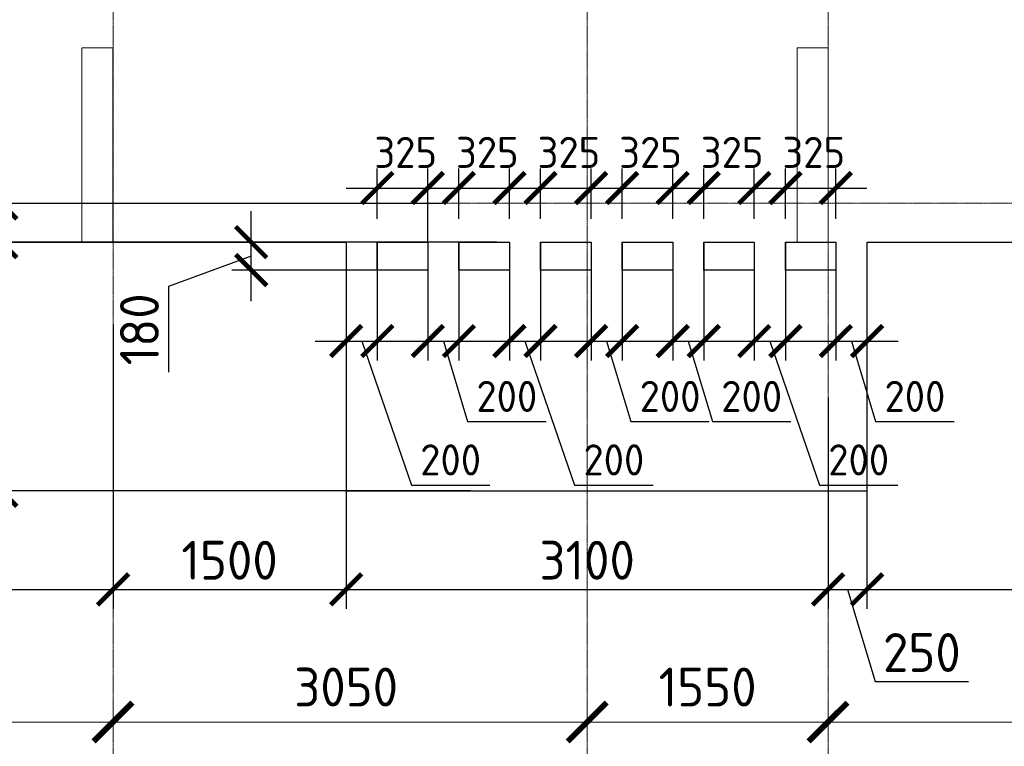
# Model space of a CAD drawing. Header units: millimetres. Extents: x -42044588 to 856694, y -806701 to 941911.
# Tile 866 of 1056: x -179718 to -173385, y -141294 to -136618. Entities that reach past the tile are written whole.
import ezdxf

# ---------------------------------------------------------------- set-up
doc = ezdxf.new("R2010")
doc.units = ezdxf.units.MM
for name, pattern in [('______5', [1100, 800, -100, 100, -100]), ('DASHED', [7, 5, -2, 0]), ('осевая', [50.8, 31.75, -6.35, 6.35, -6.35])]:
    doc.linetypes.add(name, pattern=pattern)
doc.layers.add('Колонна_ бетон', color=7, linetype='Continuous', lineweight=50, true_color=0xb4b496)
for name, color, linetype, lineweight in [('Оси', 40, '______5', 18), ('Перекрытие ж_бетон', 1, 'Continuous', 30), ('РАЗМЕРЫ', 1, 'Continuous', 9)]:
    doc.layers.add(name, color=color, linetype=linetype, lineweight=lineweight)
doc.styles.add('GOST-2.304_Type-B', font='GOST_Common.ttf')
doc.dimstyles.new('СПДС', dxfattribs={"dimscale": 100, "dimtxt": 2.5, "dimasz": 2, "dimexe": 1.25, "dimexo": 0, "dimtad": 1, "dimdec": 0, "dimrnd": 5, "dimtxsty": 'GOST-2.304_Type-B', "dimblk": 'ARCHTICK', "dimcen": 2.5, "dimdle": 2, "dimclrd": 1, "dimclre": 1, "dimclrt": 1, "dimadec": 0, "dimazin": 2, "dimtfac": 0.75, "dimtdec": 0, "dimtmove": 1, "dimatfit": 3, "dimfxl": 0, "dimtolj": 1, "dimarcsym": 0})

# ---------------------------------------------------------------- blocks, each defined once
blk = doc.blocks.new('_ArchTick')
at = {"color": 0, "linetype": 'ByBlock', "const_width": 0.15}
blk.add_lwpolyline([(-0.5, -0.5), (0.5, 0.5)], dxfattribs=at)
blk = doc.blocks.new('*D6720')
at = {"color": 1, "lineweight": -2, "transparency": 16777216}
for p, q in [((-72354.7, -346038.9), (-72354.7, -345913.9)), ((-68904.7, -346038.9), (-68904.7, -345913.9)), ((-72554.7, -346038.9), (-68704.7, -346038.9))]:
    blk.add_line(p, q, dxfattribs=at)
at = {"layer": 'DEFPOINTS', "color": 0, "transparency": 16777216}
for p in [(-72354.7, -346038.9), (-68904.7, -346038.9), (-68904.7, -346038.9)]:
    blk.add_point(p, dxfattribs=at)
at = {"color": 1, "lineweight": -2, "transparency": 16777216, "xscale": 250, "yscale": 250, "zscale": 250, "rotation": 180}
blk.add_blockref('_ArchTick', (-72354.7, -346038.9), dxfattribs=at)
at = {"color": 1, "lineweight": -2, "transparency": 16777216, "xscale": 250, "yscale": 250, "zscale": 250}
blk.add_blockref('_ArchTick', (-68904.7, -346038.9), dxfattribs=at)
at = {"color": 1, "transparency": 16777216, "insert": (-70654.9, -345813.9), "char_height": 250, "width": 83333.333, "attachment_point": 5, "style": 'GOST-2.304_Type-B'}
blk.add_mtext('\\A1;3450', dxfattribs=at)
blk = doc.blocks.new('*D6721')
at = {"color": 1, "lineweight": -2, "transparency": 16777216}
for p, q in [((-68904.7, -346038.9), (-68904.7, -345913.9)), ((-65854.7, -346038.9), (-65854.7, -345913.9)), ((-69104.7, -346038.9), (-65654.7, -346038.9))]:
    blk.add_line(p, q, dxfattribs=at)
at = {"layer": 'DEFPOINTS', "color": 0, "transparency": 16777216}
for p in [(-68904.7, -346038.9), (-65854.7, -346038.9), (-65854.7, -346038.9)]:
    blk.add_point(p, dxfattribs=at)
at = {"color": 1, "lineweight": -2, "transparency": 16777216, "xscale": 250, "yscale": 250, "zscale": 250, "rotation": 180}
blk.add_blockref('_ArchTick', (-68904.7, -346038.9), dxfattribs=at)
at = {"color": 1, "lineweight": -2, "transparency": 16777216, "xscale": 250, "yscale": 250, "zscale": 250}
blk.add_blockref('_ArchTick', (-65854.7, -346038.9), dxfattribs=at)
at = {"color": 1, "transparency": 16777216, "insert": (-67404.9, -345813.9), "char_height": 250, "width": 83333.333, "attachment_point": 5, "style": 'GOST-2.304_Type-B'}
blk.add_mtext('\\A1;3050', dxfattribs=at)
blk = doc.blocks.new('*D6722')
at = {"color": 1, "lineweight": -2, "transparency": 16777216}
for p, q in [((-65854.71808, -346038.91005), (-65854.71808, -345913.91005)), ((-64304.71808, -346038.91005), (-64304.71808, -345913.91005)), ((-66054.71808, -346038.91005), (-64104.71808, -346038.91005))]:
    blk.add_line(p, q, dxfattribs=at)
at = {"layer": 'DEFPOINTS', "color": 0, "transparency": 16777216}
for p in [(-65854.71808, -346038.91005), (-64304.71808, -346038.91005), (-64304.71808, -346038.91005)]:
    blk.add_point(p, dxfattribs=at)
at = {"color": 1, "lineweight": -2, "transparency": 16777216, "xscale": 250, "yscale": 250, "zscale": 250, "rotation": 180}
blk.add_blockref('_ArchTick', (-65854.71808, -346038.91005), dxfattribs=at)
at = {"color": 1, "lineweight": -2, "transparency": 16777216, "xscale": 250, "yscale": 250, "zscale": 250}
blk.add_blockref('_ArchTick', (-64304.71808, -346038.91005), dxfattribs=at)
at = {"color": 1, "transparency": 16777216, "insert": (-65079.71808, -345813.91005), "char_height": 250, "width": 83333.3333333, "attachment_point": 5, "style": 'GOST-2.304_Type-B'}
blk.add_mtext('\\A1;1550', dxfattribs=at)
blk = doc.blocks.new('*D6723')
at = {"color": 1, "lineweight": -2, "transparency": 16777216}
for p, q in [((-64304.7, -346038.9), (-64304.7, -345913.9)), ((-58604.7, -346038.9), (-58604.7, -345913.9)), ((-64504.7, -346038.9), (-58404.7, -346038.9))]:
    blk.add_line(p, q, dxfattribs=at)
at = {"layer": 'DEFPOINTS', "color": 0, "transparency": 16777216}
for p in [(-64304.7, -346038.9), (-58604.7, -346038.9), (-58604.7, -346038.9)]:
    blk.add_point(p, dxfattribs=at)
at = {"color": 1, "lineweight": -2, "transparency": 16777216, "xscale": 250, "yscale": 250, "zscale": 250, "rotation": 180}
blk.add_blockref('_ArchTick', (-64304.7, -346038.9), dxfattribs=at)
at = {"color": 1, "lineweight": -2, "transparency": 16777216, "xscale": 250, "yscale": 250, "zscale": 250}
blk.add_blockref('_ArchTick', (-58604.7, -346038.9), dxfattribs=at)
at = {"color": 1, "transparency": 16777216, "insert": (-61479.9, -345813.9), "char_height": 250, "width": 83333.333, "attachment_point": 5, "style": 'GOST-2.304_Type-B'}
blk.add_mtext('\\A1;5700', dxfattribs=at)
blk = doc.blocks.new('*D409')
at = {"layer": 'DEFPOINTS', "color": 0, "transparency": 16777216}
for p in [(-195918, -138049.5), (-179118, -138579.7), (-179118, -140283.6)]:
    blk.add_point(p, dxfattribs=at)
at = {"layer": 'РАЗМЕРЫ', "color": 1, "lineweight": -2, "transparency": 16777216}
for p, q in [((-195918, -138049.5), (-195918, -140408.6)), ((-179118, -138579.7), (-179118, -140408.6)), ((-196118, -140283.6), (-178918, -140283.6))]:
    blk.add_line(p, q, dxfattribs=at)
at = {"layer": 'РАЗМЕРЫ', "color": 1, "lineweight": -2, "transparency": 16777216, "xscale": 200, "yscale": 200, "zscale": 200, "rotation": 180}
blk.add_blockref('_ArchTick', (-195918, -140283.6), dxfattribs=at)
at = {"layer": 'РАЗМЕРЫ', "color": 1, "lineweight": -2, "transparency": 16777216, "xscale": 200, "yscale": 200, "zscale": 200}
blk.add_blockref('_ArchTick', (-179118, -140283.6), dxfattribs=at)
at = {"layer": 'РАЗМЕРЫ', "color": 1, "lineweight": 0, "transparency": 16777216, "insert": (-187518, -140096.1), "char_height": 250, "attachment_point": 5, "style": 'GOST-2.304_Type-B'}
blk.add_mtext('\\A1;16800', dxfattribs=at)
blk = doc.blocks.new('*D417')
at = {"layer": 'DEFPOINTS', "color": 0, "transparency": 16777216}
for p in [(-179118, -138579.7), (-177617.9, -138849.5), (-177617.9, -140283.6)]:
    blk.add_point(p, dxfattribs=at)
at = {"layer": 'РАЗМЕРЫ', "color": 1, "lineweight": -2, "transparency": 16777216}
for p, q in [((-179118, -138579.7), (-179118, -140408.6)), ((-177617.9, -138849.5), (-177617.9, -140408.6)), ((-179318, -140283.6), (-177417.9, -140283.6))]:
    blk.add_line(p, q, dxfattribs=at)
at = {"layer": 'РАЗМЕРЫ', "color": 1, "lineweight": -2, "transparency": 16777216, "xscale": 200, "yscale": 200, "zscale": 200, "rotation": 180}
blk.add_blockref('_ArchTick', (-179118, -140283.6), dxfattribs=at)
at = {"layer": 'РАЗМЕРЫ', "color": 1, "lineweight": -2, "transparency": 16777216, "xscale": 200, "yscale": 200, "zscale": 200}
blk.add_blockref('_ArchTick', (-177617.9, -140283.6), dxfattribs=at)
at = {"layer": 'РАЗМЕРЫ', "color": 1, "lineweight": 0, "transparency": 16777216, "insert": (-178368, -140096.1), "char_height": 250, "attachment_point": 5, "style": 'GOST-2.304_Type-B'}
blk.add_mtext('\\A1;1500', dxfattribs=at)
blk = doc.blocks.new('*D418')
at = {"layer": 'DEFPOINTS', "color": 0, "transparency": 16777216}
for p in [(-177617.9, -138849.5), (-174518, -139829.5), (-174518, -140283.6)]:
    blk.add_point(p, dxfattribs=at)
at = {"layer": 'РАЗМЕРЫ', "color": 1, "lineweight": -2, "transparency": 16777216}
for p, q in [((-177617.9, -138849.5), (-177617.9, -140408.6)), ((-174518, -139829.5), (-174518, -140408.6)), ((-177817.9, -140283.6), (-174318, -140283.6))]:
    blk.add_line(p, q, dxfattribs=at)
at = {"layer": 'РАЗМЕРЫ', "color": 1, "lineweight": -2, "transparency": 16777216, "xscale": 200, "yscale": 200, "zscale": 200, "rotation": 180}
blk.add_blockref('_ArchTick', (-177617.9, -140283.6), dxfattribs=at)
at = {"layer": 'РАЗМЕРЫ', "color": 1, "lineweight": -2, "transparency": 16777216, "xscale": 200, "yscale": 200, "zscale": 200}
blk.add_blockref('_ArchTick', (-174518, -140283.6), dxfattribs=at)
at = {"layer": 'РАЗМЕРЫ', "color": 1, "lineweight": 0, "transparency": 16777216, "insert": (-176068, -140096.1), "char_height": 250, "attachment_point": 5, "style": 'GOST-2.304_Type-B'}
blk.add_mtext('\\A1;3100', dxfattribs=at)
blk = doc.blocks.new('*D419')
at = {"layer": 'DEFPOINTS', "color": 0, "transparency": 16777216}
for p in [(-174267.9, -138743.2), (-174518, -139048.2), (-174267.9, -140283.6)]:
    blk.add_point(p, dxfattribs=at)
at = {"layer": 'РАЗМЕРЫ', "color": 1, "lineweight": -2, "transparency": 16777216}
for p, q in [((-174267.9, -138743.2), (-174267.9, -140408.6)), ((-174518, -139048.2), (-174518, -140408.6)), ((-174718, -140283.6), (-174067.9, -140283.6)), ((-174393, -140283.6), (-174214.8, -140877.4)), ((-174214.8, -140877.4), (-173614.8, -140877.4))]:
    blk.add_line(p, q, dxfattribs=at)
at = {"layer": 'РАЗМЕРЫ', "color": 1, "lineweight": -2, "transparency": 16777216, "xscale": 200, "yscale": 200, "zscale": 200, "rotation": 180}
blk.add_blockref('_ArchTick', (-174518, -140283.6), dxfattribs=at)
at = {"layer": 'РАЗМЕРЫ', "color": 1, "lineweight": -2, "transparency": 16777216, "xscale": 200, "yscale": 200, "zscale": 200}
blk.add_blockref('_ArchTick', (-174267.9, -140283.6), dxfattribs=at)
at = {"layer": 'РАЗМЕРЫ', "color": 1, "lineweight": 0, "transparency": 16777216, "insert": (-173914.8, -140689.9), "char_height": 250, "attachment_point": 5, "style": 'GOST-2.304_Type-B'}
blk.add_mtext('\\A1;250', dxfattribs=at)
blk = doc.blocks.new('*D420')
at = {"layer": 'DEFPOINTS', "color": 0, "transparency": 16777216}
for p in [(-168818, -138677.2), (-174267.9, -138743.2), (-168818, -140283.6)]:
    blk.add_point(p, dxfattribs=at)
at = {"layer": 'РАЗМЕРЫ', "color": 1, "lineweight": -2, "transparency": 16777216}
for p, q in [((-168818, -138677.2), (-168818, -140408.6)), ((-174267.9, -138743.2), (-174267.9, -140408.6)), ((-174467.9, -140283.6), (-168618, -140283.6))]:
    blk.add_line(p, q, dxfattribs=at)
at = {"layer": 'РАЗМЕРЫ', "color": 1, "lineweight": -2, "transparency": 16777216, "xscale": 200, "yscale": 200, "zscale": 200, "rotation": 180}
blk.add_blockref('_ArchTick', (-174267.9, -140283.6), dxfattribs=at)
at = {"layer": 'РАЗМЕРЫ', "color": 1, "lineweight": -2, "transparency": 16777216, "xscale": 200, "yscale": 200, "zscale": 200}
blk.add_blockref('_ArchTick', (-168818, -140283.6), dxfattribs=at)
at = {"layer": 'РАЗМЕРЫ', "color": 1, "lineweight": 0, "transparency": 16777216, "insert": (-171543, -140096.1), "char_height": 250, "attachment_point": 5, "style": 'GOST-2.304_Type-B'}
blk.add_mtext('\\A1;5450', dxfattribs=at)
blk = doc.blocks.new('подложка стн 1-го этажа')
at = {"layer": 'Колонна_ бетон', "color": 252, "linetype": 'DASHED', "lineweight": 0, "ltscale": 0.5, "true_color": 0x939598, "transparency": 33554687}
for p, q in [((24643.8, 9461.8, -200), (24643.8, 10711.8, -200)), ((24843.8, 10711.8, -200), (24643.8, 10711.8, -200)), ((24843.8, 9461.8, -200), (24843.8, 10711.8, -200)), ((29243.8, 10711.8, -200), (29243.8, 9461.8, -200)), ((29243.8, 10711.8, -200), (29443.8, 10711.8, -200)), ((29443.8, 9461.8, -200), (29443.8, 10711.8, -200)), ((24643.8, 9461.8, -200), (24843.8, 9461.8, -200)), ((29443.8, 9461.8, -200), (29243.8, 9461.8, -200))]:
    blk.add_line(p, q, dxfattribs=at)
blk = doc.blocks.new('*D504')
at = {"layer": 'DEFPOINTS', "color": 0, "transparency": 16777216}
for p in [(-176999, -137799.5), (-179836.9, -138049.5), (-177017.4, -138049.5)]:
    blk.add_point(p, dxfattribs=at)
at = {"layer": 'РАЗМЕРЫ', "color": 1, "lineweight": -2, "transparency": 16777216}
for p, q in [((-180180.7, -137821.4), (-180180.7, -137221.4)), ((-179836.9, -137599.5), (-179836.9, -138249.5)), ((-176999, -137799.5), (-179961.9, -137799.5)), ((-179836.9, -137924.5), (-180180.7, -137821.4)), ((-177017.4, -138049.5), (-179961.9, -138049.5))]:
    blk.add_line(p, q, dxfattribs=at)
at = {"layer": 'РАЗМЕРЫ', "color": 1, "lineweight": -2, "transparency": 16777216, "xscale": 200, "yscale": 200, "zscale": 200}
for p, rotation in [((-179836.9, -137799.5), 90), ((-179836.9, -138049.5), 270)]:
    blk.add_blockref('_ArchTick', p, dxfattribs=dict(at, rotation=rotation))
at = {"layer": 'РАЗМЕРЫ', "color": 1, "lineweight": 0, "transparency": 16777216, "insert": (-180368.2, -137521.4), "char_height": 250, "attachment_point": 5, "rotation": 90, "style": 'GOST-2.304_Type-B'}
blk.add_mtext('\\A1;250', dxfattribs=at)
blk = doc.blocks.new('*D518')
at = {"layer": 'DEFPOINTS', "color": 0, "transparency": 16777216}
for p in [(-176649.7, -138049.5), (-179836.9, -139649.5), (-176818.9, -139649.5)]:
    blk.add_point(p, dxfattribs=at)
at = {"layer": 'РАЗМЕРЫ', "color": 1, "lineweight": -2, "transparency": 16777216}
for p, q in [((-179836.9, -137849.5), (-179836.9, -139849.5)), ((-176649.7, -138049.5), (-179961.9, -138049.5)), ((-176818.9, -139649.5), (-179961.9, -139649.5))]:
    blk.add_line(p, q, dxfattribs=at)
at = {"layer": 'РАЗМЕРЫ', "color": 1, "lineweight": -2, "transparency": 16777216, "xscale": 200, "yscale": 200, "zscale": 200}
for p, rotation in [((-179836.9, -138049.5), 90), ((-179836.9, -139649.5), 270)]:
    blk.add_blockref('_ArchTick', p, dxfattribs=dict(at, rotation=rotation))
at = {"layer": 'РАЗМЕРЫ', "color": 1, "lineweight": 0, "transparency": 16777216, "insert": (-180024.4, -138849.5), "char_height": 250, "attachment_point": 5, "rotation": 90, "style": 'GOST-2.304_Type-B'}
blk.add_mtext('\\A1;1600', dxfattribs=at)
blk = doc.blocks.new('*D505')
at = {"layer": 'DEFPOINTS', "color": 0, "transparency": 16777216}
for p in [(-178229.1, -138049.5), (-177222.9, -138049.5, 0), (-177222.9, -138229.5, 0)]:
    blk.add_point(p, dxfattribs=at)
at = {"layer": 'РАЗМЕРЫ', "color": 1, "lineweight": -2, "transparency": 16777216}
for p, q in [((-178229.1, -138429.5), (-178229.1, -137849.5)), ((-177222.9, -138049.5), (-178354.1, -138049.5)), ((-178229.1, -138139.5), (-178760.4, -138335.3)), ((-177222.9, -138229.5), (-178354.1, -138229.5)), ((-178760.4, -138335.3), (-178760.4, -138885.3))]:
    blk.add_line(p, q, dxfattribs=at)
at = {"layer": 'РАЗМЕРЫ', "color": 1, "lineweight": -2, "transparency": 16777216, "xscale": 200, "yscale": 200, "zscale": 200}
for p, rotation in [((-178229.1, -138049.5), 90), ((-178229.1, -138229.5), 270)]:
    blk.add_blockref('_ArchTick', p, dxfattribs=dict(at, rotation=rotation))
at = {"layer": 'РАЗМЕРЫ', "color": 1, "lineweight": 0, "transparency": 16777216, "insert": (-178947.9, -138610.3), "char_height": 250, "attachment_point": 5, "rotation": 90, "style": 'GOST-2.304_Type-B'}
blk.add_mtext('\\A1;180', dxfattribs=at)
blk = doc.blocks.new('*D506')
at = {"layer": 'DEFPOINTS', "color": 0, "transparency": 16777216}
for p in [(-174467.9, -138049.5, 0), (-174267.9, -138049.5), (-174267.9, -138685.7)]:
    blk.add_point(p, dxfattribs=at)
at = {"layer": 'РАЗМЕРЫ', "color": 1, "lineweight": -2, "transparency": 16777216}
for p, q in [((-174467.9, -138049.5), (-174467.9, -138810.7)), ((-174267.9, -138049.5), (-174267.9, -138810.7)), ((-174667.9, -138685.7), (-174067.9, -138685.7)), ((-174367.9, -138685.7), (-174212.2, -139204.4)), ((-174212.2, -139204.4), (-173707.2, -139204.4))]:
    blk.add_line(p, q, dxfattribs=at)
at = {"layer": 'РАЗМЕРЫ', "color": 1, "lineweight": -2, "transparency": 16777216, "xscale": 200, "yscale": 200, "zscale": 200, "rotation": 180}
blk.add_blockref('_ArchTick', (-174467.9, -138685.7), dxfattribs=at)
at = {"layer": 'РАЗМЕРЫ', "color": 1, "lineweight": -2, "transparency": 16777216, "xscale": 200, "yscale": 200, "zscale": 200}
blk.add_blockref('_ArchTick', (-174267.9, -138685.7), dxfattribs=at)
at = {"layer": 'РАЗМЕРЫ', "color": 1, "lineweight": 0, "transparency": 16777216, "insert": (-173959.7, -139041.9), "char_height": 200, "attachment_point": 5, "style": 'GOST-2.304_Type-B'}
blk.add_mtext('\\A1;200', dxfattribs=at)
blk = doc.blocks.new('*D507')
at = {"layer": 'DEFPOINTS', "color": 0, "transparency": 16777216}
for p in [(-174993, -138049.5, 0), (-174793, -138049.5), (-174793, -138685.7)]:
    blk.add_point(p, dxfattribs=at)
at = {"layer": 'РАЗМЕРЫ', "color": 1, "lineweight": -2, "transparency": 16777216}
for p, q in [((-174993, -138049.5), (-174993, -138810.7)), ((-174793, -138049.5), (-174793, -138810.7)), ((-175193, -138685.7), (-174593, -138685.7)), ((-174893, -138685.7), (-174573.8, -139612.9)), ((-174573.8, -139612.9), (-174068.8, -139612.9))]:
    blk.add_line(p, q, dxfattribs=at)
at = {"layer": 'РАЗМЕРЫ', "color": 1, "lineweight": -2, "transparency": 16777216, "xscale": 200, "yscale": 200, "zscale": 200, "rotation": 180}
blk.add_blockref('_ArchTick', (-174993, -138685.7), dxfattribs=at)
at = {"layer": 'РАЗМЕРЫ', "color": 1, "lineweight": -2, "transparency": 16777216, "xscale": 200, "yscale": 200, "zscale": 200}
blk.add_blockref('_ArchTick', (-174793, -138685.7), dxfattribs=at)
at = {"layer": 'РАЗМЕРЫ', "color": 1, "lineweight": 0, "transparency": 16777216, "insert": (-174321.3, -139450.4), "char_height": 200, "attachment_point": 5, "style": 'GOST-2.304_Type-B'}
blk.add_mtext('\\A1;200', dxfattribs=at)
blk = doc.blocks.new('*D508')
at = {"layer": 'DEFPOINTS', "color": 0, "transparency": 16777216}
for p in [(-177092.8, -138049.5, 0), (-176892.8, -138049.5), (-176892.8, -138685.7)]:
    blk.add_point(p, dxfattribs=at)
at = {"layer": 'РАЗМЕРЫ', "color": 1, "lineweight": -2, "transparency": 16777216}
for p, q in [((-177092.8, -138049.5), (-177092.8, -138810.7)), ((-176892.8, -138049.5), (-176892.8, -138810.7)), ((-177292.8, -138685.7), (-176692.8, -138685.7)), ((-176992.8, -138685.7), (-176837.2, -139204.4)), ((-176837.2, -139204.4), (-176332.2, -139204.4))]:
    blk.add_line(p, q, dxfattribs=at)
at = {"layer": 'РАЗМЕРЫ', "color": 1, "lineweight": -2, "transparency": 16777216, "xscale": 200, "yscale": 200, "zscale": 200, "rotation": 180}
blk.add_blockref('_ArchTick', (-177092.8, -138685.7), dxfattribs=at)
at = {"layer": 'РАЗМЕРЫ', "color": 1, "lineweight": -2, "transparency": 16777216, "xscale": 200, "yscale": 200, "zscale": 200}
blk.add_blockref('_ArchTick', (-176892.8, -138685.7), dxfattribs=at)
at = {"layer": 'РАЗМЕРЫ', "color": 1, "lineweight": 0, "transparency": 16777216, "insert": (-176584.7, -139041.9), "char_height": 200, "attachment_point": 5, "style": 'GOST-2.304_Type-B'}
blk.add_mtext('\\A1;200', dxfattribs=at)
blk = doc.blocks.new('*D509')
at = {"layer": 'DEFPOINTS', "color": 0, "transparency": 16777216}
for p in [(-177617.9, -138049.5, 0), (-177417.9, -138049.5), (-177417.9, -138685.7)]:
    blk.add_point(p, dxfattribs=at)
at = {"layer": 'РАЗМЕРЫ', "color": 1, "lineweight": -2, "transparency": 16777216}
for p, q in [((-177617.9, -138049.5), (-177617.9, -138810.7)), ((-177417.9, -138049.5), (-177417.9, -138810.7)), ((-177817.9, -138685.7), (-177217.9, -138685.7)), ((-177517.9, -138685.7), (-177198.8, -139612.9)), ((-177198.8, -139612.9), (-176693.8, -139612.9))]:
    blk.add_line(p, q, dxfattribs=at)
at = {"layer": 'РАЗМЕРЫ', "color": 1, "lineweight": -2, "transparency": 16777216, "xscale": 200, "yscale": 200, "zscale": 200, "rotation": 180}
blk.add_blockref('_ArchTick', (-177617.9, -138685.7), dxfattribs=at)
at = {"layer": 'РАЗМЕРЫ', "color": 1, "lineweight": -2, "transparency": 16777216, "xscale": 200, "yscale": 200, "zscale": 200}
blk.add_blockref('_ArchTick', (-177417.9, -138685.7), dxfattribs=at)
at = {"layer": 'РАЗМЕРЫ', "color": 1, "lineweight": 0, "transparency": 16777216, "insert": (-176946.3, -139450.4), "char_height": 200, "attachment_point": 5, "style": 'GOST-2.304_Type-B'}
blk.add_mtext('\\A1;200', dxfattribs=at)
blk = doc.blocks.new('*D510')
at = {"layer": 'DEFPOINTS', "color": 0, "transparency": 16777216}
for p in [(-176042.8, -138049.5, 0), (-175842.8, -138049.5), (-175842.8, -138685.7)]:
    blk.add_point(p, dxfattribs=at)
at = {"layer": 'РАЗМЕРЫ', "color": 1, "lineweight": -2, "transparency": 16777216}
for p, q in [((-176042.8, -138049.5), (-176042.8, -138810.7)), ((-175842.8, -138049.5), (-175842.8, -138810.7)), ((-176242.8, -138685.7), (-175642.8, -138685.7)), ((-175942.8, -138685.7), (-175787.2, -139204.4)), ((-175787.2, -139204.4), (-175282.2, -139204.4))]:
    blk.add_line(p, q, dxfattribs=at)
at = {"layer": 'РАЗМЕРЫ', "color": 1, "lineweight": -2, "transparency": 16777216, "xscale": 200, "yscale": 200, "zscale": 200, "rotation": 180}
blk.add_blockref('_ArchTick', (-176042.8, -138685.7), dxfattribs=at)
at = {"layer": 'РАЗМЕРЫ', "color": 1, "lineweight": -2, "transparency": 16777216, "xscale": 200, "yscale": 200, "zscale": 200}
blk.add_blockref('_ArchTick', (-175842.8, -138685.7), dxfattribs=at)
at = {"layer": 'РАЗМЕРЫ', "color": 1, "lineweight": 0, "transparency": 16777216, "insert": (-175534.7, -139041.9), "char_height": 200, "attachment_point": 5, "style": 'GOST-2.304_Type-B'}
blk.add_mtext('\\A1;200', dxfattribs=at)
blk = doc.blocks.new('*D511')
at = {"layer": 'DEFPOINTS', "color": 0, "transparency": 16777216}
for p in [(-176567.9, -138049.5, 0), (-176367.9, -138049.5), (-176367.9, -138685.7)]:
    blk.add_point(p, dxfattribs=at)
at = {"layer": 'РАЗМЕРЫ', "color": 1, "lineweight": -2, "transparency": 16777216}
for p, q in [((-176567.9, -138049.5), (-176567.9, -138810.7)), ((-176367.9, -138049.5), (-176367.9, -138810.7)), ((-176767.9, -138685.7), (-176167.9, -138685.7)), ((-176467.9, -138685.7), (-176148.8, -139612.9)), ((-176148.8, -139612.9), (-175643.8, -139612.9))]:
    blk.add_line(p, q, dxfattribs=at)
at = {"layer": 'РАЗМЕРЫ', "color": 1, "lineweight": -2, "transparency": 16777216, "xscale": 200, "yscale": 200, "zscale": 200, "rotation": 180}
blk.add_blockref('_ArchTick', (-176567.9, -138685.7), dxfattribs=at)
at = {"layer": 'РАЗМЕРЫ', "color": 1, "lineweight": -2, "transparency": 16777216, "xscale": 200, "yscale": 200, "zscale": 200}
blk.add_blockref('_ArchTick', (-176367.9, -138685.7), dxfattribs=at)
at = {"layer": 'РАЗМЕРЫ', "color": 1, "lineweight": 0, "transparency": 16777216, "insert": (-175896.3, -139450.4), "char_height": 200, "attachment_point": 5, "style": 'GOST-2.304_Type-B'}
blk.add_mtext('\\A1;200', dxfattribs=at)
blk = doc.blocks.new('*D512')
at = {"layer": 'DEFPOINTS', "color": 0, "transparency": 16777216}
for p in [(-175517.9, -138049.5, 0), (-175317.9, -138049.5), (-175317.9, -138685.7)]:
    blk.add_point(p, dxfattribs=at)
at = {"layer": 'РАЗМЕРЫ', "color": 1, "lineweight": -2, "transparency": 16777216}
for p, q in [((-175517.9, -138049.5), (-175517.9, -138810.7)), ((-175317.9, -138049.5), (-175317.9, -138810.7)), ((-175717.9, -138685.7), (-175117.9, -138685.7)), ((-175417.9, -138685.7), (-175262.3, -139204.4)), ((-175262.3, -139204.4), (-174757.3, -139204.4))]:
    blk.add_line(p, q, dxfattribs=at)
at = {"layer": 'РАЗМЕРЫ', "color": 1, "lineweight": -2, "transparency": 16777216, "xscale": 200, "yscale": 200, "zscale": 200, "rotation": 180}
blk.add_blockref('_ArchTick', (-175517.9, -138685.7), dxfattribs=at)
at = {"layer": 'РАЗМЕРЫ', "color": 1, "lineweight": -2, "transparency": 16777216, "xscale": 200, "yscale": 200, "zscale": 200}
blk.add_blockref('_ArchTick', (-175317.9, -138685.7), dxfattribs=at)
at = {"layer": 'РАЗМЕРЫ', "color": 1, "lineweight": 0, "transparency": 16777216, "insert": (-175009.8, -139041.9), "char_height": 200, "attachment_point": 5, "style": 'GOST-2.304_Type-B'}
blk.add_mtext('\\A1;200', dxfattribs=at)
blk = doc.blocks.new('*D519')
at = {"layer": 'DEFPOINTS', "color": 0, "transparency": 16777216}
for p in [(-177092.9, -137700.9), (-177417.9, -137899.5), (-177092.9, -138049.5, 0)]:
    blk.add_point(p, dxfattribs=at)
at = {"layer": 'РАЗМЕРЫ', "color": 1, "lineweight": -2, "transparency": 16777216}
for p, q in [((-177417.9, -137899.5), (-177417.9, -137575.9)), ((-177092.9, -138049.5), (-177092.9, -137575.9)), ((-177617.9, -137700.9), (-176892.9, -137700.9))]:
    blk.add_line(p, q, dxfattribs=at)
at = {"layer": 'РАЗМЕРЫ', "color": 1, "lineweight": -2, "transparency": 16777216, "xscale": 200, "yscale": 200, "zscale": 200, "rotation": 180}
blk.add_blockref('_ArchTick', (-177417.9, -137700.9), dxfattribs=at)
at = {"layer": 'РАЗМЕРЫ', "color": 1, "lineweight": -2, "transparency": 16777216, "xscale": 200, "yscale": 200, "zscale": 200}
blk.add_blockref('_ArchTick', (-177092.9, -137700.9), dxfattribs=at)
at = {"layer": 'РАЗМЕРЫ', "color": 1, "lineweight": 0, "transparency": 16777216, "insert": (-177235.4, -137471.8), "char_height": 200, "attachment_point": 5, "style": 'GOST-2.304_Type-B'}
blk.add_mtext('\\A1;325', dxfattribs=at)
blk = doc.blocks.new('*D513')
at = {"layer": 'DEFPOINTS', "color": 0, "transparency": 16777216}
for p in [(-176567.9, -137700.9), (-176892.9, -137899.5), (-176567.9, -137899.5, 0)]:
    blk.add_point(p, dxfattribs=at)
at = {"layer": 'РАЗМЕРЫ', "color": 1, "lineweight": -2, "transparency": 16777216}
for p, q in [((-176892.9, -137899.5), (-176892.9, -137575.9)), ((-176567.9, -137899.5), (-176567.9, -137575.9)), ((-177092.9, -137700.9), (-176367.9, -137700.9))]:
    blk.add_line(p, q, dxfattribs=at)
at = {"layer": 'РАЗМЕРЫ', "color": 1, "lineweight": -2, "transparency": 16777216, "xscale": 200, "yscale": 200, "zscale": 200, "rotation": 180}
blk.add_blockref('_ArchTick', (-176892.9, -137700.9), dxfattribs=at)
at = {"layer": 'РАЗМЕРЫ', "color": 1, "lineweight": -2, "transparency": 16777216, "xscale": 200, "yscale": 200, "zscale": 200}
blk.add_blockref('_ArchTick', (-176567.9, -137700.9), dxfattribs=at)
at = {"layer": 'РАЗМЕРЫ', "color": 1, "lineweight": 0, "transparency": 16777216, "insert": (-176710.4, -137471.8), "char_height": 200, "attachment_point": 5, "style": 'GOST-2.304_Type-B'}
blk.add_mtext('\\A1;325', dxfattribs=at)
blk = doc.blocks.new('*D514')
at = {"layer": 'DEFPOINTS', "color": 0, "transparency": 16777216}
for p in [(-176042.9, -137700.9), (-176367.9, -137899.5), (-176042.9, -137899.5, 0)]:
    blk.add_point(p, dxfattribs=at)
at = {"layer": 'РАЗМЕРЫ', "color": 1, "lineweight": -2, "transparency": 16777216}
for p, q in [((-176367.9, -137899.5), (-176367.9, -137575.9)), ((-176042.9, -137899.5), (-176042.9, -137575.9)), ((-176567.9, -137700.9), (-175842.9, -137700.9))]:
    blk.add_line(p, q, dxfattribs=at)
at = {"layer": 'РАЗМЕРЫ', "color": 1, "lineweight": -2, "transparency": 16777216, "xscale": 200, "yscale": 200, "zscale": 200, "rotation": 180}
blk.add_blockref('_ArchTick', (-176367.9, -137700.9), dxfattribs=at)
at = {"layer": 'РАЗМЕРЫ', "color": 1, "lineweight": -2, "transparency": 16777216, "xscale": 200, "yscale": 200, "zscale": 200}
blk.add_blockref('_ArchTick', (-176042.9, -137700.9), dxfattribs=at)
at = {"layer": 'РАЗМЕРЫ', "color": 1, "lineweight": 0, "transparency": 16777216, "insert": (-176185.4, -137471.8), "char_height": 200, "attachment_point": 5, "style": 'GOST-2.304_Type-B'}
blk.add_mtext('\\A1;325', dxfattribs=at)
blk = doc.blocks.new('*D515')
at = {"layer": 'DEFPOINTS', "color": 0, "transparency": 16777216}
for p in [(-175517.9, -137700.9), (-175842.9, -137899.5), (-175517.9, -137899.5, 0)]:
    blk.add_point(p, dxfattribs=at)
at = {"layer": 'РАЗМЕРЫ', "color": 1, "lineweight": -2, "transparency": 16777216}
for p, q in [((-175842.9, -137899.5), (-175842.9, -137575.9)), ((-175517.9, -137899.5), (-175517.9, -137575.9)), ((-176042.9, -137700.9), (-175317.9, -137700.9))]:
    blk.add_line(p, q, dxfattribs=at)
at = {"layer": 'РАЗМЕРЫ', "color": 1, "lineweight": -2, "transparency": 16777216, "xscale": 200, "yscale": 200, "zscale": 200, "rotation": 180}
blk.add_blockref('_ArchTick', (-175842.9, -137700.9), dxfattribs=at)
at = {"layer": 'РАЗМЕРЫ', "color": 1, "lineweight": -2, "transparency": 16777216, "xscale": 200, "yscale": 200, "zscale": 200}
blk.add_blockref('_ArchTick', (-175517.9, -137700.9), dxfattribs=at)
at = {"layer": 'РАЗМЕРЫ', "color": 1, "lineweight": 0, "transparency": 16777216, "insert": (-175660.5, -137471.8), "char_height": 200, "attachment_point": 5, "style": 'GOST-2.304_Type-B'}
blk.add_mtext('\\A1;325', dxfattribs=at)
blk = doc.blocks.new('*D516')
at = {"layer": 'DEFPOINTS', "color": 0, "transparency": 16777216}
for p in [(-174992.9, -137700.9), (-175317.9, -137899.5), (-174992.9, -137899.5, 0)]:
    blk.add_point(p, dxfattribs=at)
at = {"layer": 'РАЗМЕРЫ', "color": 1, "lineweight": -2, "transparency": 16777216}
for p, q in [((-175317.9, -137899.5), (-175317.9, -137575.9)), ((-174992.9, -137899.5), (-174992.9, -137575.9)), ((-175517.9, -137700.9), (-174792.9, -137700.9))]:
    blk.add_line(p, q, dxfattribs=at)
at = {"layer": 'РАЗМЕРЫ', "color": 1, "lineweight": -2, "transparency": 16777216, "xscale": 200, "yscale": 200, "zscale": 200, "rotation": 180}
blk.add_blockref('_ArchTick', (-175317.9, -137700.9), dxfattribs=at)
at = {"layer": 'РАЗМЕРЫ', "color": 1, "lineweight": -2, "transparency": 16777216, "xscale": 200, "yscale": 200, "zscale": 200}
blk.add_blockref('_ArchTick', (-174992.9, -137700.9), dxfattribs=at)
at = {"layer": 'РАЗМЕРЫ', "color": 1, "lineweight": 0, "transparency": 16777216, "insert": (-175135.5, -137471.8), "char_height": 200, "attachment_point": 5, "style": 'GOST-2.304_Type-B'}
blk.add_mtext('\\A1;325', dxfattribs=at)
blk = doc.blocks.new('*D517')
at = {"layer": 'DEFPOINTS', "color": 0, "transparency": 16777216}
for p in [(-174468, -137700.9), (-174793, -137899.5), (-174468, -137899.5, 0)]:
    blk.add_point(p, dxfattribs=at)
at = {"layer": 'РАЗМЕРЫ', "color": 1, "lineweight": -2, "transparency": 16777216}
for p, q in [((-174793, -137899.5), (-174793, -137575.9)), ((-174468, -137899.5), (-174468, -137575.9)), ((-174993, -137700.9), (-174268, -137700.9))]:
    blk.add_line(p, q, dxfattribs=at)
at = {"layer": 'РАЗМЕРЫ', "color": 1, "lineweight": -2, "transparency": 16777216, "xscale": 200, "yscale": 200, "zscale": 200, "rotation": 180}
blk.add_blockref('_ArchTick', (-174793, -137700.9), dxfattribs=at)
at = {"layer": 'РАЗМЕРЫ', "color": 1, "lineweight": -2, "transparency": 16777216, "xscale": 200, "yscale": 200, "zscale": 200}
blk.add_blockref('_ArchTick', (-174468, -137700.9), dxfattribs=at)
at = {"layer": 'РАЗМЕРЫ', "color": 1, "lineweight": 0, "transparency": 16777216, "insert": (-174610.5, -137471.8), "char_height": 200, "attachment_point": 5, "style": 'GOST-2.304_Type-B'}
blk.add_mtext('\\A1;325', dxfattribs=at)
blk = doc.blocks.new('оси блок 2')
at = {"layer": 'Оси', "color": 16, "linetype": 'осевая', "lineweight": 0, "ltscale": 0.25, "transparency": 33554687}
for p, q in [((-68904.7, -322543), (-68904.7, -347914.1)), ((-65854.7, -322543), (-65854.7, -347914.1)), ((-64304.7, -322543), (-64304.7, -347914.1)), ((-89822.3, -342701.3), (-37238.5, -342701.3))]:
    blk.add_line(p, q, dxfattribs=at)
for base, p1, p2, picture, middle in [((-68904.7, -346038.9), (-72354.7, -346038.9), (-68904.7, -346038.9), '*D6720', (-70654.9, -346038.9)), ((-65854.7, -346038.9), (-68904.7, -346038.9), (-65854.7, -346038.9), '*D6721', (-67404.9, -346038.9)), ((-64304.7, -346038.9), (-65854.7, -346038.9), (-64304.7, -346038.9), '*D6722', (-65079.7, -346038.9)), ((-58604.7, -346038.9), (-64304.7, -346038.9), (-58604.7, -346038.9), '*D6723', (-61479.9, -346038.9))]:
    dim = blk.add_linear_dim(base=base, p1=p1, p2=p2, dimstyle='СПДС', override={"dimgap": 1})
    dim.commit()
    dim.dimension.update_dxf_attribs({"geometry": picture, "text_midpoint": middle, "dimtype": 160})

msp = doc.modelspace()

# ---------------------------------------------------------------- linework, layer by layer
at = {"layer": 'Перекрытие ж_бетон'}
msp.add_lwpolyline([(-196168.038, -138049.513), (-177617.874, -138049.513), (-177617.874, -139649.513), (-174267.876, -139649.513), (-174267.873, -138049.513), (-162218.038, -138049.513), (-162218.038, -139649.513), (-158868.498, -139649.513), (-158868.503, -138049.513), (-148868.038, -138049.513), (-148868.038, -121149.514), (-158918.038, -121149.514), (-158918.038, -119549.514), (-162268.038, -119549.514), (-162268.038, -121149.514), (-182158.038, -121149.514), (-182158.038, -119549.514), (-185508.038, -119549.514), (-185508.038, -121149.514), (-196168.038, -121149.514), (-196168.038, -138049.513)], dxfattribs=at)
for points, elevation in [([(-177092.886, -138229.478), (-177417.886, -138229.478), (-177417.886, -138049.478), (-177092.886, -138049.478)], 0.036), ([(-176567.899, -138229.478), (-176892.899, -138229.478), (-176892.899, -138049.478), (-176567.899, -138049.478)], 0.053), ([(-176042.913, -138229.478), (-176367.913, -138229.478), (-176367.913, -138049.478), (-176042.913, -138049.478)], 0.053), ([(-175517.926, -138229.478), (-175842.926, -138229.478), (-175842.926, -138049.478), (-175517.926, -138049.478)], 0.089), ([(-174992.939, -138229.478), (-175317.939, -138229.478), (-175317.939, -138049.478), (-174992.939, -138049.478)], 0.107), ([(-174467.952, -138229.478), (-174792.952, -138229.478), (-174792.952, -138049.478), (-174467.952, -138049.478)], 0.107)]:
    msp.add_lwpolyline(points, close=True, dxfattribs=dict(at, elevation=elevation))

# ---------------------------------------------------------------- block references
msp.add_blockref('подложка стн 1-го этажа', (-203961.961, -147511.308, 560))
at = {"layer": 'РАЗМЕРЫ'}
msp.add_blockref('оси блок 2', (-110213.32, 204901.809), dxfattribs=at)

# ---------------------------------------------------------------- dimensions: what is measured, and where the dimension line sits
at = {"layer": 'РАЗМЕРЫ', "lineweight": 0}
for base, p1, p2, angle, override, picture, middle in [((-179836.91, -138049.478), (-176998.984, -137799.479), (-177017.407, -138049.478), 90, {"dimrnd": 5}, '*D504', (-180368.16, -137758.853)), ((-179836.91, -139649.478), (-176649.734, -138049.478), (-176818.916, -139649.478), 90, {"dimrnd": 5}, '*D518', (-180024.41, -138849.478)), ((-176892.806, -138685.656, -0.071), (-177092.806, -138049.478, -0.053), (-176892.806, -138049.478, -0.071), 180, {"dimtxt": 2, "dimasz": 2, "dimrnd": 5}, '*D508', (-176774.681, -139041.906, -0.071)), ((-175842.833, -138685.656, -0.053), (-176042.832, -138049.478, -0.036), (-175842.833, -138049.478, -0.053), 180, {"dimtxt": 2, "dimasz": 2, "dimrnd": 5}, '*D510', (-175724.708, -139041.906, -0.053)), ((-175317.926, -138685.656, 0.089), (-175517.926, -138049.478, 0.107), (-175317.926, -138049.478, 0.089), 180, {"dimtxt": 2, "dimasz": 2, "dimrnd": 5}, '*D512', (-175199.801, -139041.906, 0.089)), ((-174267.873, -138685.656), (-174467.872, -138049.478, 0.018), (-174267.873, -138049.478), 180, {"dimtxt": 2, "dimasz": 2, "dimrnd": 5}, '*D506', (-174149.747, -139041.906))]:
    dim = msp.add_linear_dim(base=base, p1=p1, p2=p2, angle=angle, dimstyle='СПДС', override=override, dxfattribs=at)
    dim.commit()
    dim.dimension.update_dxf_attribs({"geometry": picture, "text_midpoint": middle})
for base, p1, p2, picture, middle in [((-177092.886, -137700.891), (-177417.886, -137899.478), (-177092.886, -138049.478, 0.036), '*D519', (-177235.41, -137634.305)), ((-176567.899, -137700.891, 0.018), (-176892.899, -137899.478, 0.018), (-176567.899, -137899.478, 0.036), '*D513', (-176710.423, -137634.305, 0.018)), ((-176042.913, -137700.891, 0.036), (-176367.913, -137899.478, 0.036), (-176042.913, -137899.478, 0.053), '*D514', (-176185.437, -137634.305, 0.036)), ((-175517.926, -137700.891, 0.053), (-175842.926, -137899.478, 0.053), (-175517.926, -137899.478, 0.071), '*D515', (-175660.45, -137634.305, 0.053)), ((-174992.939, -137700.891, 0.071), (-175317.939, -137899.478, 0.071), (-174992.939, -137899.478, 0.089), '*D516', (-175135.463, -137634.305, 0.071)), ((-174467.952, -137700.891, 0.089), (-174792.952, -137899.478, 0.089), (-174467.952, -137899.478, 0.107), '*D517', (-174610.477, -137634.305, 0.089))]:
    dim = msp.add_linear_dim(base=base, p1=p1, p2=p2, dimstyle='СПДС', override={"dimtxt": 2, "dimasz": 2, "dimrnd": 5}, dxfattribs=at)
    dim.commit()
    dim.dimension.update_dxf_attribs({"geometry": picture, "text_midpoint": middle, "dimtype": 160})
for base, p1, p2, angle, override, picture, middle in [((-178229.129, -138049.478), (-177222.886, -138229.478, 0.036), (-177222.886, -138049.478, 0.018), 270, {"dimrnd": 5}, '*D505', (-178760.379, -138397.795)), ((-177417.886, -138685.656, 0.018), (-177617.886, -138049.478, 0.036), (-177417.886, -138049.478, 0.018), 180, {"dimtxt": 2, "dimasz": 2, "dimrnd": 5}, '*D509', (-177136.271, -139612.907, 0.018)), ((-176367.913, -138685.656, 0.036), (-176567.912, -138049.478, 0.053), (-176367.913, -138049.478, 0.036), 180, {"dimtxt": 2, "dimasz": 2, "dimrnd": 5}, '*D511', (-176086.297, -139612.907, 0.036)), ((-174792.952, -138685.656, 0.089), (-174992.952, -138049.478, 0.107), (-174792.952, -138049.478, 0.089), 180, {"dimtxt": 2, "dimasz": 2, "dimrnd": 5}, '*D507', (-174511.337, -139612.907, 0.089))]:
    dim = msp.add_linear_dim(base=base, p1=p1, p2=p2, angle=angle, dimstyle='СПДС', override=override, dxfattribs=at)
    dim.commit()
    dim.dimension.update_dxf_attribs({"geometry": picture, "text_midpoint": middle, "dimtype": 160})
for base, p1, p2, picture, middle in [((-179118.038, -140283.608), (-195918.038, -138049.513), (-179118.038, -138579.735), '*D409', (-187518.038, -140096.108)), ((-177617.874, -140283.608), (-179118.038, -138579.735), (-177617.874, -138849.513), '*D417', (-178367.956, -140096.108)), ((-168818.038, -140283.608), (-174267.874, -138743.235), (-168818.038, -138677.235), '*D420', (-171542.956, -140096.108)), ((-174267.874, -140283.608), (-174518.038, -139048.235), (-174267.874, -138743.235), '*D419', (-174152.331, -140689.858)), ((-174518.038, -140283.608), (-177617.874, -138849.513), (-174518.038, -139829.51), '*D418', (-176067.956, -140096.108))]:
    dim = msp.add_linear_dim(base=base, p1=p1, p2=p2, dimstyle='СПДС', override={"dimrnd": 5}, dxfattribs=at)
    dim.commit()
    dim.dimension.update_dxf_attribs({"geometry": picture, "text_midpoint": middle})

doc.saveas('drawing.dxf')
